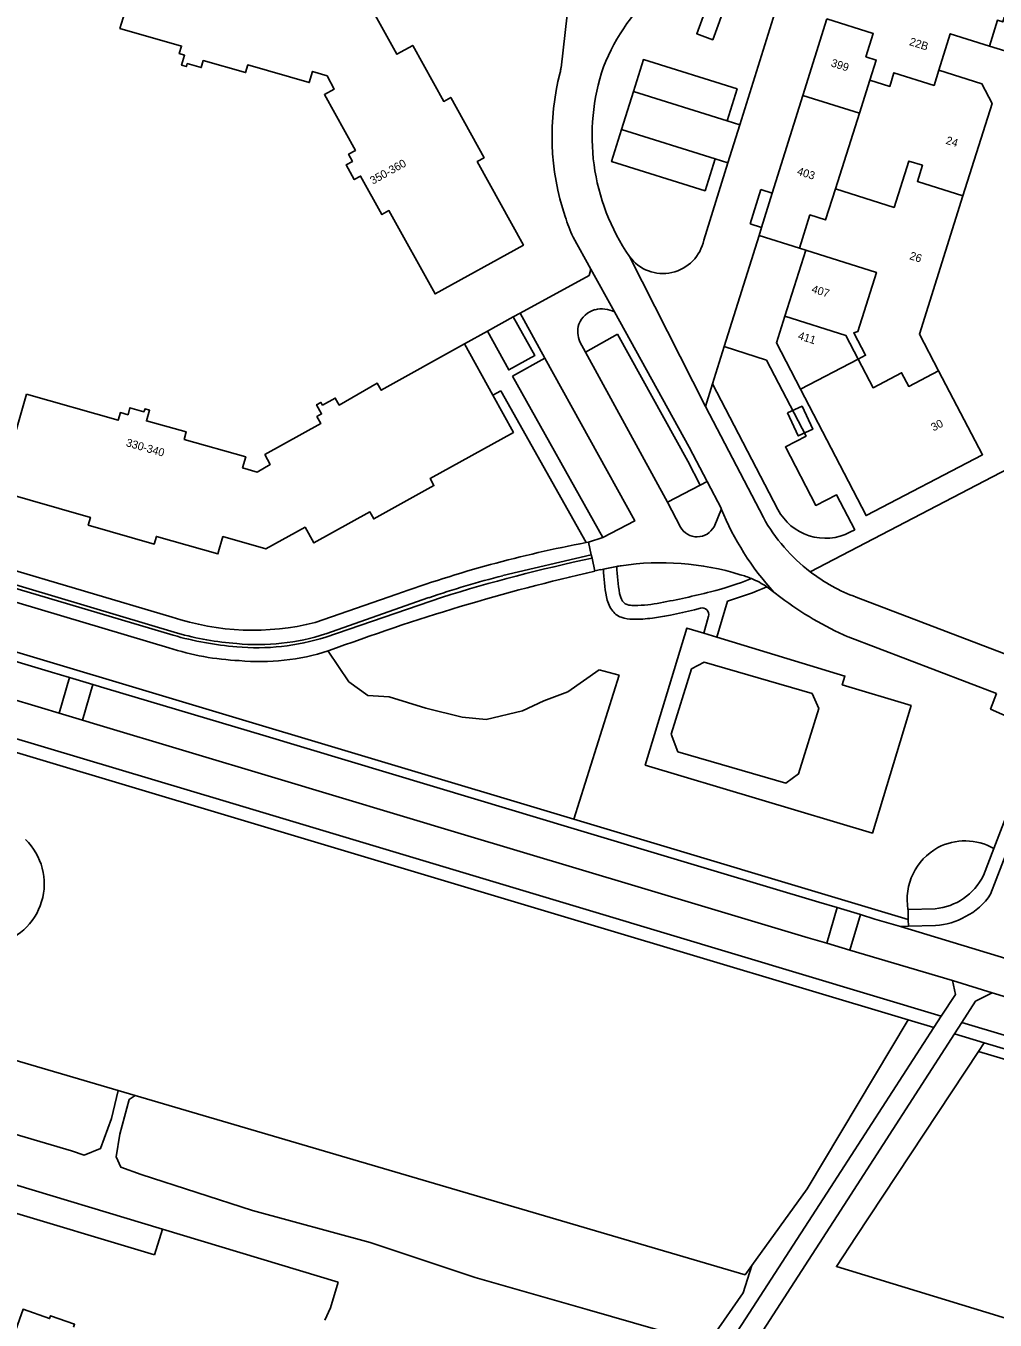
# Model space of a CAD drawing. Extents: x 194485 to 197793, y 468269 to 470822.
# Drawn here: x 197087.8 to 197233.2, y 468806.1 to 469000.2 of the extents above; entities that cross this region are included whole.
import ezdxf

# ---------------------------------------------------------------- set-up
doc = ezdxf.new("R2010")
doc.units = 0
for name, color, linetype in [('BGT grensvlak begroeid terreindeel', 7, 'Continuous'), ('BGT grensvlak begroeid terreindeel LR', 7, 'Continuous'), ('BGT grensvlak gebouwinstallatie plus 1', 7, 'Continuous'), ('BGT grensvlak onbegroeid terreindeel', 7, 'Continuous'), ('BGT grensvlak pand op maaiveld', 7, 'Continuous'), ('BGT grensvlak pand op maaiveld LR', 7, 'Continuous'), ('BGT grensvlak wegdeel', 7, 'Continuous'), ('BGT lijnelement scheiding uitbreiding populatie draadraster', 7, 'Continuous'), ('BGT tekst huisnummerreeks', 7, 'Continuous'), ('GEM grensvlak WOZ op maaiveld', 7, 'Continuous')]:
    doc.layers.add(name, color=color, linetype=linetype)

msp = doc.modelspace()

# ---------------------------------------------------------------- linework, layer by layer
at = {"layer": 'BGT grensvlak begroeid terreindeel'}
for p, q in [((197190.01, 468931.84), (197188.96, 468931.29)), ((197136.28, 468901.8), (197133.19, 468906.42)), ((197173.81, 468903.58), (197169.12, 468900.29)), ((197176.83, 468902.81), (197173.81, 468903.58)), ((197139.11, 468899.73), (197136.28, 468901.8)), ((197170, 468881.21), (197176.83, 468902.81)), ((197142.32, 468899.54), (197139.11, 468899.73)), ((197147.8, 468897.84), (197142.32, 468899.54)), ((197169.12, 468900.29), (197165.54, 468898.97)), ((197153.27, 468896.52), (197147.8, 468897.84)), ((197162.33, 468897.46), (197156.86, 468896.14)), ((197165.54, 468898.97), (197162.33, 468897.46)), ((197156.86, 468896.14), (197153.27, 468896.52)), ((197101.65, 468840.52), (197000.7, 468870.2)), ((197230.71, 468846.38), (197342.91, 468812.8)), ((197104.21, 468839.77), (197101.65, 468840.52))]:
    msp.add_line(p, q, dxfattribs=at)
for points in [[(197101.65, 468840.52), (197100.67, 468836.3), (197099.02, 468831.83), (197096.57, 468830.82), (197094.67, 468831.45), (197079.01, 468836.04), (197062.64, 468841.17), (197046.07, 468845.96), (197028.88, 468851.39), (197014.76, 468855.92), (196999.01, 468860.73), (196997.85, 468864.27), (196998.35, 468865.68)], [(197220.17, 468851.09), (197205.04, 468825.76), (197196.7, 468814.25)], [(197383.73, 468773.15), (197382.08, 468761.3), (197209.42, 468814.09), (197212.37, 468818.61), (197230.71, 468846.38)], [(197104.21, 468839.77), (197103.34, 468839.15), (197101.92, 468833.97), (197101.39, 468830.56), (197102.09, 468829), (197105.14, 468827.92), (197121.83, 468822.5), (197139.45, 468817.71), (197155.21, 468812.47), (197172.04, 468807.67), (197189.55, 468802.64), (197190.97, 468803.77), (197195.42, 468810.16), (197196.7, 468814.25)], [(197104.21, 468839.77), (197195.7, 468812.87), (197196.7, 468814.25)]]:
    msp.add_lwpolyline(points, dxfattribs=at)
msp.add_arc((197081.36, 468871.49), 9.22, 280.3842, 46.1731, dxfattribs=at)
at = {"layer": 'BGT grensvlak begroeid terreindeel LR'}
msp.add_line((197230.71, 468846.38), (197231.56, 468847.68), dxfattribs=at)
at = {"layer": 'BGT grensvlak gebouwinstallatie plus 1'}
for p, q in [((197198.06, 468975.62), (197196.45, 468970.48)), ((197199.78, 468975.09), (197198.06, 468975.62)), ((197196.45, 468970.48), (197198.17, 468969.94))]:
    msp.add_line(p, q, dxfattribs=at)
msp.add_lwpolyline([(197202.09, 468942.12), (197204.27, 468943.12), (197205.86, 468939.68), (197203.69, 468938.67), (197202.09, 468942.12)], dxfattribs=at)
at = {"layer": 'BGT grensvlak onbegroeid terreindeel'}
for p, q in [((197200.64, 468927.64), (197190.84, 468946.48)), ((197236.4, 468934.41), (197205.47, 468918.31)), ((197187.67, 468903.73), (197184.62, 468893.93)), ((197187.67, 468903.73), (197189.55, 468904.76)), ((197189.55, 468904.76), (197205.75, 468900.03)), ((197205.75, 468900.03), (197206.76, 468897.78)), ((197206.76, 468897.78), (197203.71, 468887.98)), ((197184.62, 468893.93), (197185.63, 468891.32)), ((197185.63, 468891.32), (197201.83, 468886.59)), ((197203.71, 468887.98), (197201.83, 468886.59)), ((197108.31, 468819.71), (197134.69, 468811.76)), ((197133.53, 468807.89), (197134.69, 468811.76)), ((197132.67, 468806.05), (197133.53, 468807.89))]:
    msp.add_line(p, q, dxfattribs=at)
for points in [[(197211.43, 468924.23), (197212.15, 468924.61), (197209.42, 468929.86), (197206.32, 468928.25), (197201.76, 468937.02), (197204.86, 468938.64), (197198.92, 468950.06), (197192.59, 468952.07)], [(197189.52, 468909.09), (197186.99, 468909.86), (197180.74, 468889.32), (197214.8, 468879.12), (197220.62, 468898.23), (197210.28, 468901.37), (197210.68, 468902.65), (197191.45, 468908.5)]]:
    msp.add_lwpolyline(points, dxfattribs=at)
for centre, radius, start, end in [((197207.74, 468931.33), 8, 207.4638, 297.5014), ((197228.7, 468869.19), 8.76, 60.4488, 117.6952), ((197228.99, 468869.11), 8.97, 119.1598, 189.4328)]:
    msp.add_arc(centre, radius, start, end, dxfattribs=at)
at = {"layer": 'BGT grensvlak pand op maaiveld'}
for p, q in [((197204.36, 468989.74), (197207.95, 469001.23)), ((197238.76, 468995.17), (197232.37, 468997.15)), ((197199.78, 468975.09), (197204.36, 468989.74)), ((197198.17, 468969.94), (197199.78, 468975.09)), ((197197.8, 468968.75), (197198.17, 468969.94)), ((197203.85, 468966.83), (197197.8, 468968.75)), ((197201.69, 468956.66), (197204.81, 468966.52)), ((197204.81, 468966.52), (197203.85, 468966.83)), ((197160.94, 468956.54), (197157.05, 468954.39)), ((197157.88, 468944.77), (197153.62, 468952.48))]:
    msp.add_line(p, q, dxfattribs=at)
for points in [[(197190.51, 469004.64), (197188.45, 468998.99), (197190.87, 468998.1), (197192.94, 469003.74), (197190.51, 469004.64)], [(197140.22, 469001.8), (197143.49, 468995.92), (197145.86, 468997.24), (197150.52, 468988.85), (197151.56, 468989.43), (197156.57, 468980.39), (197155.53, 468979.82), (197162.46, 468967.3), (197149.21, 468959.96), (197142.29, 468972.47), (197141.24, 468971.88), (197138.03, 468977.65), (197137.08, 468977.12), (197135.86, 468979.33), (197136.81, 468979.85), (197136.22, 468980.91), (197137.26, 468981.5), (197132.61, 468989.86), (197134.05, 468990.67), (197133, 468992.69), (197130.82, 468993.33), (197130.32, 468991.67), (197121.11, 468994.32), (197120.77, 468993.16), (197114.43, 468994.97), (197114.13, 468993.91), (197112.04, 468994.52), (197111.9, 468994.07), (197111.19, 468994.28), (197111.63, 468995.77), (197110.84, 468996.01), (197111.17, 468997.15), (197101.94, 468999.79), (197102.65, 469002.2)], [(197232.37, 468997.15), (197226.49, 468998.98), (197224.78, 468993.52)], [(197224.78, 468993.52), (197231.23, 468991.5), (197232.76, 468988.54), (197228.4, 468974.69)], [(197228.4, 468974.69), (197221.87, 468953.92), (197224.74, 468948.45)], [(197157.05, 468954.39), (197160.27, 468948.57), (197164.17, 468950.72), (197160.94, 468956.54)], [(197204.01, 468945.7), (197200.41, 468952.62), (197201.69, 468956.66)], [(197153.62, 468952.48), (197141.12, 468945.53), (197140.54, 468946.58), (197134.83, 468943.29), (197134.24, 468944.34), (197132.33, 468943.29), (197132.07, 468943.71), (197131.43, 468943.35), (197132.19, 468941.97), (197131.49, 468941.58), (197132.05, 468940.53), (197123.68, 468935.88), (197124.48, 468934.41), (197122.53, 468933.23), (197120.34, 468933.88), (197120.8, 468935.53), (197111.57, 468938.16), (197111.89, 468939.31), (197105.9, 468940.92), (197106.37, 468942.53), (197105.71, 468942.76), (197105.53, 468942.3), (197103.44, 468942.89), (197103.15, 468941.85), (197102, 468942.17), (197101.66, 468941.03), (197087.9, 468944.95)], [(197204.01, 468945.7), (197213.86, 468926.74), (197231.34, 468935.84), (197224.74, 468948.45)], [(197087.9, 468944.95), (197083.73, 468930.4), (197097.51, 468926.45), (197097.18, 468925.3), (197107.08, 468922.46), (197107.4, 468923.61), (197116.62, 468920.99), (197117.37, 468923.57), (197123.81, 468921.73), (197129.71, 468924.99), (197131.02, 468922.63), (197139.42, 468927.28), (197140.01, 468926.22), (197149.03, 468931.23), (197148.45, 468932.27), (197160.96, 468939.21), (197157.88, 468944.77)], [(197091.9, 468796.27), (197084.33, 468798.95), (197087.4, 468807.71), (197091.39, 468806.3), (197091.54, 468806.72), (197095.12, 468805.46), (197094.97, 468805.04)]]:
    msp.add_lwpolyline(points, dxfattribs=at)
at = {"layer": 'BGT grensvlak pand op maaiveld LR'}
for p, q in [((197214.43, 468992.04), (197212.86, 468987.09)), ((197212.86, 468987.09), (197204.36, 468989.74)), ((197212.86, 468987.09), (197209.25, 468975.75)), ((197212.68, 468950.2), (197204.01, 468945.7))]:
    msp.add_line(p, q, dxfattribs=at)
for points in [[(197230.09, 469014.3), (197234.07, 469013.06), (197231.61, 469005.16), (197235.37, 469003.98), (197234.37, 469000.76), (197233.57, 469001.01), (197232.37, 468997.15)], [(197207.95, 469001.23), (197214.94, 468999.04), (197213.84, 468995.53), (197215.38, 468995.05), (197214.43, 468992.04)], [(197214.43, 468992.04), (197217.4, 468991.1), (197218.04, 468993.13), (197224.06, 468991.23), (197224.78, 468993.52)], [(197209.25, 468975.75), (197218.06, 468972.94), (197220.28, 468979.9), (197222.32, 468979.26), (197221.56, 468976.84), (197228.4, 468974.69)], [(197203.85, 468966.83), (197205.43, 468971.82), (197207.76, 468971.08), (197209.25, 468975.75)], [(197212.68, 468950.2), (197213.78, 468950.78), (197212.02, 468954.16), (197212.63, 468954.36), (197215.4, 468963.19), (197204.81, 468966.52)], [(197201.69, 468956.66), (197210.83, 468953.76), (197212.68, 468950.2)], [(197212.68, 468950.2), (197214.91, 468945.91), (197219.19, 468948.14), (197220.26, 468946.1), (197224.74, 468948.45)]]:
    msp.add_lwpolyline(points, dxfattribs=at)
at = {"layer": 'BGT grensvlak wegdeel'}
for p, q in [((197170.59, 469015.63), (197168.1, 468993.87)), ((197194.91, 468985.35), (197201.52, 469006.48)), ((197177.18, 468984.61), (197178.98, 468990.33)), ((197178.98, 468990.33), (197193.01, 468985.95)), ((197177.18, 468984.61), (197191.22, 468980.22)), ((197193.01, 468985.95), (197194.91, 468985.35)), ((197193.12, 468979.63), (197194.91, 468985.35)), ((197189.51, 468968.05), (197193.12, 468979.63)), ((197191.22, 468980.22), (197193.12, 468979.63)), ((197169.9, 468968.5), (197172.58, 468963.66)), ((197192.59, 468952.07), (197197.8, 468968.75)), ((197189.79, 468943.1), (197178.36, 468965.57)), ((197172.58, 468963.66), (197176.1, 468957.29)), ((197160.94, 468956.54), (197161.98, 468957.1)), ((197165.69, 468950.36), (197161.98, 468957.1)), ((197176.1, 468957.29), (197187.33, 468936.99)), ((197153.62, 468952.48), (197157.05, 468954.39)), ((197176.58, 468953.92), (197171.77, 468951.26)), ((197176.58, 468953.92), (197187.1, 468934.9)), ((197171.77, 468951.26), (197170.93, 468952.77)), ((197190.84, 468946.48), (197192.59, 468952.07)), ((197165.69, 468950.36), (197160.8, 468947.66)), ((197184.06, 468928.76), (197171.77, 468951.26)), ((197160.8, 468947.66), (197174.37, 468923.42)), ((197189.79, 468943.1), (197190.84, 468946.48)), ((197157.88, 468944.77), (197159.05, 468945.42)), ((197159.05, 468945.42), (197171.87, 468922.69)), ((197198.45, 468926.42), (197189.79, 468943.1)), ((197190.01, 468931.84), (197187.33, 468936.99)), ((197188.96, 468931.29), (197187.1, 468934.9)), ((197109.28, 468906.9), (197018.73, 468933.85)), ((197184.06, 468928.76), (197188.96, 468931.29)), ((197192.15, 468927.72), (197190.01, 468931.84)), ((197109.77, 468911.51), (197048.28, 468929.69)), ((197184.06, 468928.76), (197186, 468925)), ((197192.15, 468927.72), (197191.06, 468925.05)), ((197109.92, 468908.78), (197053.77, 468925.45)), ((197110.55, 468909.1), (197053.93, 468925.97)), ((197171.87, 468922.69), (197172.23, 468922.76)), ((197172.23, 468922.76), (197174.37, 468923.42)), ((197172.23, 468922.76), (197172.64, 468920.86)), ((197159.39, 468917.72), (197172.64, 468920.86)), ((197172.64, 468920.86), (197172.76, 468920.34)), ((197172.76, 468920.34), (197173.18, 468918.41)), ((197174.05, 468918.61), (197174.47, 468918.71)), ((197131.2, 468910.68), (197143.45, 468914.93)), ((197200.03, 468915.26), (197198.99, 468916.04)), ((197201.08, 468914.45), (197200.03, 468915.26)), ((197132.8, 468908.49), (197150.16, 468914.46)), ((197132.8, 468908.98), (197148.28, 468914.42)), ((197193.09, 468913.9), (197191.45, 468908.5)), ((197235.56, 468905.65), (197212.37, 468914.49)), ((197190.23, 468911.62), (197189.52, 468909.09)), ((197191.45, 468908.5), (197189.52, 468909.09)), ((197233.42, 468900.05), (197211.15, 468908.53)), ((197091.68, 468903.23), (197094.36, 468902.43)), ((197092.81, 468897.11), (197094.36, 468902.43)), ((197094.36, 468902.43), (197097.87, 468901.38)), ((197096.32, 468896.05), (197097.87, 468901.38)), ((197097.87, 468901.38), (197100.03, 468900.73)), ((197092.81, 468897.11), (197090.15, 468897.91)), ((197096.32, 468896.05), (197092.81, 468897.11)), ((197098.49, 468895.4), (197096.32, 468896.05)), ((197240.83, 468891.59), (197232.52, 468869.93)), ((197238.79, 468891.84), (197233.02, 468876.81)), ((197233.02, 468876.81), (197231.46, 468872.74)), ((197206.79, 468868.76), (197209.53, 468867.93)), ((197207.95, 468862.58), (197209.53, 468867.93)), ((197209.53, 468867.93), (197213.02, 468866.88)), ((197211.44, 468861.55), (197213.02, 468866.88)), ((197213.02, 468866.88), (197215.18, 468866.22)), ((197215.18, 468866.22), (197219, 468865.11)), ((197220.15, 468867.65), (197224.21, 468867.77)), ((197220.15, 468867.65), (197220.19, 468866.17)), ((197220.19, 468866.17), (197220.22, 468865.15)), ((197219, 468865.11), (197220.22, 468865.15)), ((197219, 468865.11), (197241.29, 468858.36)), ((197220.22, 468865.15), (197224.29, 468865.27)), ((197207.95, 468862.58), (197205.18, 468863.4)), ((197211.44, 468861.55), (197207.95, 468862.58)), ((197213.63, 468860.9), (197211.44, 468861.55)), ((197226.83, 468856.99), (197213.63, 468860.9)), ((197226.83, 468856.99), (197232.78, 468855.15)), ((197224.02, 468849.94), (197220.17, 468851.09)), ((197225.11, 468851.66), (197224.02, 468849.94)), ((197228.25, 468850.73), (197227.14, 468849)), ((197227.14, 468849), (197231.56, 468847.68)), ((197231.56, 468847.68), (197343.34, 468814.22)), ((197060.11, 468834.23), (197108.31, 468819.71)), ((197082.65, 468823.22), (197107.14, 468815.84)), ((197108.31, 468819.71), (197107.14, 468815.84))]:
    msp.add_line(p, q, dxfattribs=at)
for points in [[(197193.01, 468985.95), (197194.5, 468990.72), (197180.47, 468995.11), (197178.98, 468990.33)], [(197191.22, 468980.22), (197189.72, 468975.45), (197175.69, 468979.83), (197177.18, 468984.61)], [(197161.98, 468957.1), (197172.33, 468962.74), (197172.58, 468963.66)], [(197174.37, 468923.42), (197179.16, 468925.93), (197165.69, 468950.36)], [(197014.55, 468926.26), (197039.86, 468918.72), (197065.6, 468911.02), (197091.68, 468903.23)], [(197090.15, 468897.91), (197063.38, 468905.92), (197036, 468914.09), (197026.8, 468916.81)], [(197225.11, 468851.66), (197173.35, 468867.2), (197117.86, 468883.83), (197063.32, 468900.16), (197011.38, 468915.61)], [(197220.17, 468851.09), (197173.14, 468865.19), (197117.63, 468881.83), (197062.16, 468898.44), (197012.08, 468913.46)], [(197100.03, 468900.73), (197123.39, 468893.78), (197155.11, 468884.24), (197169.59, 468879.91)], [(197237.19, 468895.67), (197232.53, 468897.71), (197233.42, 468900.05)], [(197205.18, 468863.4), (197179.69, 468871.06), (197153.13, 468879.01), (197125.18, 468887.4), (197098.49, 468895.4)], [(197169.59, 468879.91), (197191.09, 468873.47), (197206.79, 468868.76)], [(197225.11, 468851.66), (197227.27, 468854.93), (197226.83, 468856.99)], [(197232.78, 468855.15), (197230.3, 468853.89), (197228.25, 468850.73)], [(197306.23, 468833.03), (197286.01, 468839.12), (197259.55, 468847.04), (197232.78, 468855.15)], [(197353.35, 468815.77), (197349.24, 468817), (197348.55, 468814.72), (197228.25, 468850.73)], [(197224.02, 468849.94), (197208.53, 468825.97), (197190.74, 468798.48)], [(197227.14, 468849), (197211.05, 468824.1), (197198.35, 468804.47), (197193.39, 468796.77)]]:
    msp.add_lwpolyline(points, dxfattribs=at)
for centre, radius, start, end in [((197202.06, 468983.36), 29.57, 102.0433, 158.8806), ((197204.7, 468983.65), 37.95, 165.4498, 198.5521), ((197162.99, 468994.46), 5.14, 345.5483, 353.3433), ((197204.71, 468983.65), 31.95, 161.0752, 214.451), ((197204.62, 468983.61), 37.86, 198.5398, 203.5252), ((197183.39, 468969.28), 6.24, 216.3891, 348.687), ((197174.21, 468954.04), 3.71, 105.673, 158.0414), ((197174.19, 468953.32), 4.4, 64.2251, 102.8728), ((197174.64, 468954.33), 4.02, 164.2033, 202.831), ((197231.05, 468943.6), 42.02, 202.2025, 222.4096), ((197221.66, 468939.39), 26.58, 209.201, 232.4824), ((197188.51, 468926.43), 2.89, 209.7103, 331.5145), ((197206.33, 468740.55), 185.37, 100.7139, 109.8287), ((197225.72, 468670.36), 255.53, 101.9629, 107.2), ((197216.02, 468732.79), 190.51, 102.7257, 102.9959), ((197183.11, 468880.04), 39.62, 99.668, 102.5968), ((197201, 468919.47), 26.54, 181.6578, 190.6486), ((197183.1, 468880.24), 39.42, 98.7395, 99.701), ((197206.99, 468920.34), 30.56, 182.3254, 190.0089), ((197183.15, 468879.86), 39.8, 72.7073, 98.7302), ((197244.48, 468607.85), 318.64, 102.93, 110.4422), ((197194.64, 468778.83), 143.29, 104.2411, 108.8741), ((197177.33, 468966.3), 52.7, 284.4966, 291.5265), ((197191.24, 468904.35), 14.02, 67.2274, 74.5461), ((197191.23, 468904.33), 14.05, 56.501, 67.2256), ((197221.65, 468939.4), 26.58, 232.4933, 249.5528), ((197180.22, 468915.68), 3.39, 191.1002, 211.381), ((197158, 469046.35), 135.04, 280.6786, 283.9391), ((197177.62, 468965.69), 54.05, 286.633, 293.2833), ((197179.69, 468915.35), 4.84, 189.3002, 214.9373), ((197178.47, 468914.67), 1.37, 213.6281, 262.3719), ((197179.18, 468918.79), 5.55, 260.7581, 269.8017), ((197178.93, 468934.19), 20.95, 270.6229, 281.2592), ((197172.24, 468975.05), 64.42, 278.5444, 285.0819), ((197189.26, 468911.89), 0.999, 344.2339, 105.1603), ((197231.73, 468955.12), 50.93, 232.9881, 246.1594), ((197121.92, 468947.91), 38.37, 251.542, 284.007), ((197178.04, 468914.09), 2.76, 213.0413, 251.0804), ((197178.96, 468917.13), 5.94, 252.1967, 269.2738), ((197179.29, 468930.97), 19.78, 268.8159, 277.3206), ((197123.56, 468956.69), 49.81, 254.1034, 265.2668), ((197122.73, 468952.01), 44.6, 254.1496, 265.7838), ((197122.49, 468941.75), 34.36, 264.9176, 287.4499), ((197121.63, 468944.85), 39.91, 251.9735, 267.433), ((197122.49, 468941.26), 34.35, 264.9189, 287.457), ((197122.88, 468939.2), 34.36, 264.9176, 287.4499), ((197223.42, 468876.69), 8.95, 275.0685, 333.8067), ((197224.6, 468875.06), 9.44, 296.1865, 327.1089), ((197223.9, 468874.82), 9.55, 272.3179, 300.5721)]:
    msp.add_arc(centre, radius, start, end, dxfattribs=at)
at = {"layer": 'BGT lijnelement scheiding uitbreiding populatie draadraster'}
for p, q in [((197170, 468881.21), (197014.95, 468927.65)), ((197220.19, 468866.17), (197170, 468881.21))]:
    msp.add_line(p, q, dxfattribs=at)
at = {"layer": 'GEM grensvlak WOZ op maaiveld'}
msp.add_lwpolyline([(197184.62, 468893.93), (197185.63, 468891.32), (197201.83, 468886.59), (197203.71, 468887.98), (197206.76, 468897.78), (197205.75, 468900.03), (197189.55, 468904.76), (197187.67, 468903.73), (197184.62, 468893.93)], dxfattribs=at)

# ---------------------------------------------------------------- texts
at = {"layer": 'BGT tekst huisnummerreeks'}
for s, rotation, p in [('22B', 342.6, (197220.26, 468997.31)), ('399', 342.6, (197208.5, 468994.12)), ('24', 342.6, (197225.73, 468982.51)), ('350-360', 29.1, (197139.86, 468976.34)), ('403', 342.6, (197203.42, 468977.88)), ('26', 342.6, (197220.29, 468965.2)), ('407', 342.4, (197205.59, 468960.22)), ('411', 342.4, (197203.55, 468953.22)), ('30', 27.6, (197223.98, 468939.34)), ('330-340', 343.9, (197102.75, 468937.17))]:
    msp.add_text(s, height=1.2, rotation=rotation, dxfattribs=at).set_placement(p)

doc.saveas('drawing.dxf')
